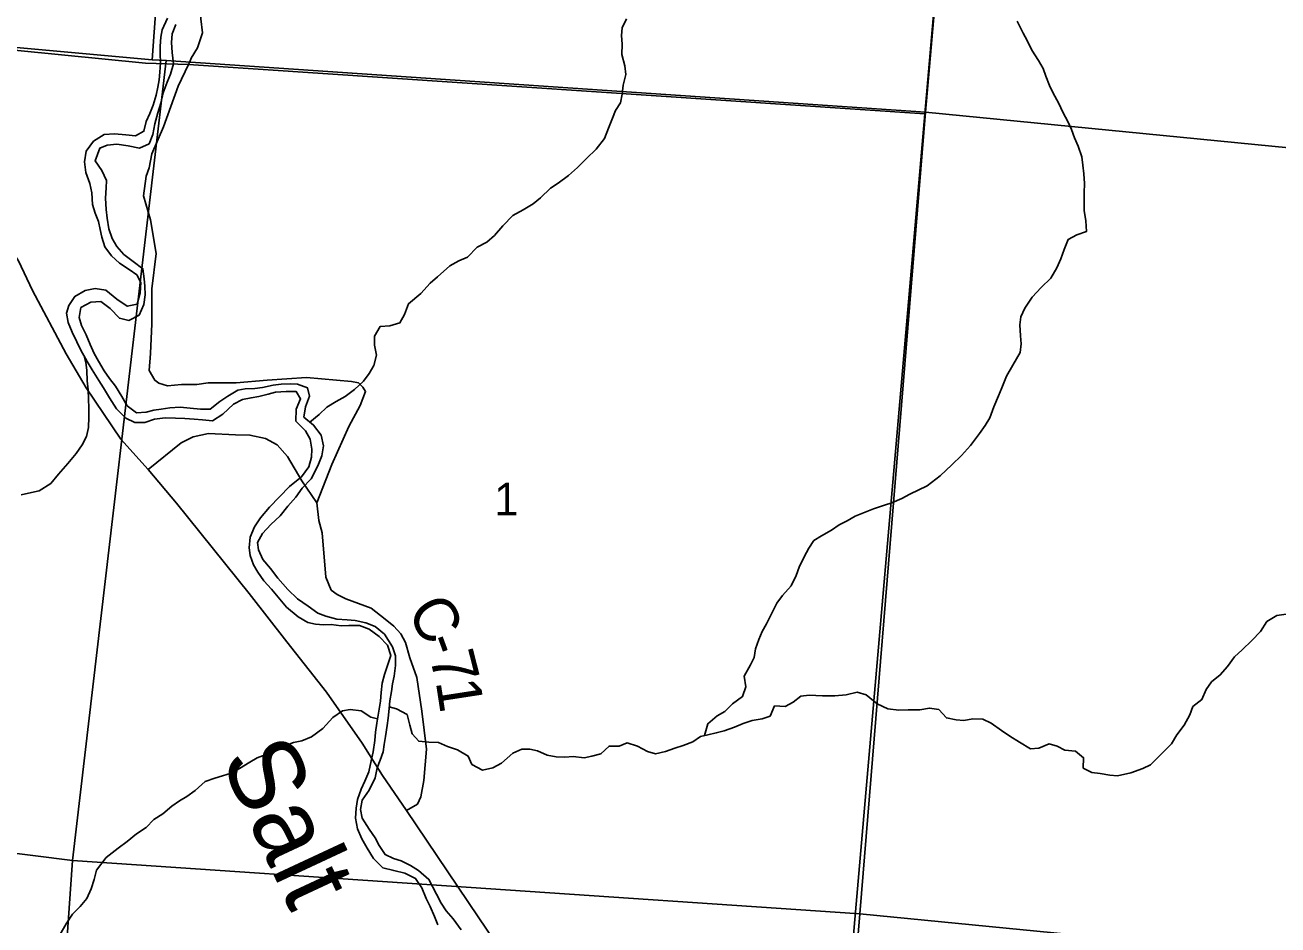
# Model space of a CAD drawing. Extents: x 1715311 to 2083412, y 146837 to 553079.
# Drawn here: x 1917185 to 1925685, y 401151 to 407256 of the extents above; entities that cross this region are included whole.
import ezdxf

# ---------------------------------------------------------------- set-up
doc = ezdxf.new("R2010")
doc.units = 0
for name, color, linetype in [('GM_X_County_Road', 7, 'Continuous'), ('GM_X_County_Road_Text', 7, 'Continuous'), ('GM_X_Major_River', 7, 'Continuous'), ('GM_X_Major_River_Text', 7, 'Continuous'), ('GM_X_Minor_River', 7, 'Continuous'), ('GM_X_Section', 7, 'Continuous'), ('GM_X_Section_Text', 7, 'Continuous'), ('GM_X_Township', 7, 'Continuous'), ('GM_X_Township_Road', 7, 'Continuous'), ('GM_X_US_Route', 7, 'Continuous')]:
    doc.layers.add(name, color=color, linetype=linetype)

msp = doc.modelspace()

# ---------------------------------------------------------------- linework, layer by layer
at = {"layer": 'GM_X_County_Road'}
msp.add_lwpolyline([(1919772.5, 401926.8), (1919846.7, 401971.2), (1919870.8, 402019.5), (1919890.9, 402131.5), (1919909.3, 402342.4), (1919876.1, 402601.2), (1919842.8, 402830.5), (1919794.7, 402963.7), (1919765.2, 403067.2), (1919735.6, 403126.4), (1919687.6, 403178.2), (1919628.4, 403226.3), (1919532.3, 403300.2), (1919362.3, 403363.1), (1919303.1, 403392.7), (1919262.5, 403422.3), (1919225.5, 403511), (1919201.1, 403810.5), (1919178.3, 403894.9), (1919164.6, 404013.6), (1919061.9, 404164.3), (1918966.1, 404328.6), (1918895.4, 404408.4), (1918815.6, 404451.8), (1918710.7, 404474.7), (1918612.6, 404476.9), (1918430.1, 404486), (1918325.1, 404463.2), (1918245.3, 404422.2), (1918019.5, 404241.8)], dxfattribs=at)
at = {"layer": 'GM_X_Major_River'}
for points in [[(1918151.1, 407303.8), (1918114.5, 407223.9), (1918106.1, 407173.9), (1918101.7, 407113.8), (1918101.3, 407063.7), (1918104.8, 406999.6), (1918100.4, 406935.5), (1918094, 406885.5), (1918085.6, 406835.5), (1918075.2, 406781.5), (1918054.7, 406711.5), (1918032.3, 406655.6), (1918007.8, 406601.7), (1917991.3, 406535.7), (1917935.1, 406504.1), (1917869.1, 406510.6), (1917793.1, 406519.1), (1917721, 406513.7), (1917648.7, 406468.1), (1917600.2, 406400.4), (1917589.6, 406328.3), (1917597.1, 406256.2), (1917624.5, 406181.9), (1917638.1, 406117.7), (1917643.5, 406037.5), (1917661, 405979.3), (1917684.6, 405923), (1917694.2, 405868.9), (1917705.9, 405816.7), (1917727.4, 405752.4), (1917770.9, 405690), (1917826.6, 405639.5), (1917892.3, 405597), (1917944.1, 405560.6), (1917969.7, 405508.3), (1917965.2, 405440.2), (1917946.6, 405362.2), (1917878.5, 405348.7), (1917808.8, 405395.3), (1917733.2, 405458)], [(1917632.5, 405376.6), (1917698.6, 405380.1), (1917762.3, 405333.5), (1917825.8, 405267), (1917889.7, 405250.5), (1917960.1, 405288), (1917990.6, 405359.9), (1917999.1, 405426), (1917997.5, 405484.1), (1917993.9, 405534.2), (1917984.4, 405602.3), (1917918.7, 405650.9), (1917855.1, 405699.4), (1917807.4, 405753.9), (1917775.8, 405808.2), (1917754.3, 405874.4), (1917742.8, 405946.6), (1917735.3, 406004.8), (1917731.8, 406080.9), (1917734.4, 406151), (1917736.7, 406201.1), (1917705.2, 406269.4), (1917661.7, 406333.8), (1917692.3, 406419.7), (1917742.5, 406441.4), (1917808.6, 406446.9), (1917884.6, 406436.4), (1917962.5, 406419.8), (1918026.7, 406449.3), (1918053.2, 406513.2), (1918065.8, 406585.3), (1918086.3, 406661.2), (1918106.8, 406725.2), (1918121.3, 406795.2), (1918149.9, 406869.1), (1918172.3, 406923), (1918192.8, 406993), (1918183.4, 407069.1), (1918177.9, 407137.3), (1918184.4, 407197.3), (1918208.8, 407259.3)], [(1917733.2, 405458), (1917661.2, 405468.5), (1917593.1, 405455), (1917522.8, 405415.4), (1917482.3, 405353.6), (1917465.9, 405301.7), (1917477.4, 405237.5), (1917505, 405173.2), (1917536.5, 405106.8), (1917564.1, 405050.5), (1917607.6, 404974.1), (1917641.1, 404915.8), (1917686.6, 404845.3), (1917718.3, 404795), (1917757.8, 404726.6), (1917805.3, 404652.2), (1917868.8, 404589.6), (1917930.6, 404559.1), (1917998.7, 404560.6), (1918062.9, 404582.2), (1918135, 404591.7), (1918207, 404589.1), (1918269, 404586.7), (1918333, 404582.2), (1918389, 404577.8), (1918457, 404571.3), (1918527.3, 404616.8), (1918599.9, 404684.4), (1918660.1, 404716), (1918718.3, 404727.6), (1918770.3, 404735.2), (1918834.5, 404752.8), (1918884.6, 404764.5), (1918956.7, 404769.9), (1919024.7, 404769.4), (1919054.4, 404719.1), (1919023.8, 404649.2), (1919021.2, 404569.1), (1919086.8, 404502.5), (1919118.4, 404446.2), (1919131.9, 404378), (1919129.5, 404324), (1919111, 404258), (1919060.4, 404190.3), (1918979.9, 404124.8), (1918842.8, 403985.5), (1918782.2, 403913.9), (1918741.8, 403852.1), (1918713.2, 403782.2), (1918706.7, 403710.1), (1918712.3, 403658), (1918735.8, 403593.7), (1918763.5, 403543.4), (1918805.1, 403485), (1918856.7, 403428.6), (1918914.2, 403362), (1918959.8, 403307.6), (1919037.4, 403241), (1919103.1, 403202.4), (1919155.1, 403192), (1919209.1, 403187.6), (1919261.1, 403189.2), (1919329.1, 403180.7), (1919381.1, 403182.3), (1919453.1, 403181.8), (1919519, 403157.3), (1919586.7, 403108.7), (1919644.2, 403048.2), (1919665.7, 402979.9), (1919649.3, 402924), (1919622.8, 402850), (1919608.3, 402792), (1919601.8, 402728), (1919597.4, 402668), (1919572.3, 402519.9), (1919563.8, 402457.9), (1919557.4, 402401.8), (1919546.8, 402325.8), (1919534.3, 402263.8), (1919517.8, 402189.8), (1919489.3, 402125.9), (1919464.9, 402072), (1919440.4, 402002.1), (1919431.9, 401944), (1919427.4, 401876), (1919440.9, 401803.8), (1919470.4, 401735.4), (1919505.9, 401671.1), (1919549.4, 401600.6), (1919613, 401538.1), (1919686.9, 401519.5), (1919762.8, 401500.9), (1919834.6, 401466.3), (1919878.1, 401401.9), (1919907.6, 401329.6), (1919933.2, 401275.3), (1919962.7, 401207), (1919986.3, 401150.7)], [(1920144.1, 401117.5), (1920090.7, 401192), (1920043, 401246.5), (1920007.4, 401298.8), (1919975.8, 401359.1), (1919924.6, 401459.7), (1919855, 401520.3), (1919801.2, 401554.7), (1919737.4, 401585.2), (1919685.5, 401601.6), (1919627.7, 401628.1), (1919588.1, 401690.5), (1919560.5, 401740.8), (1919520.9, 401801.2), (1919471.4, 401875.6), (1919461.9, 401933.8), (1919472.3, 401997.8), (1919520.9, 402065.6), (1919559.5, 402149.4), (1919574, 402217.4), (1919594.4, 402269.3), (1919614.8, 402325.3), (1919621.2, 402375.3), (1919629.6, 402429.3), (1919642.2, 402503.4), (1919648.6, 402553.4), (1919655.1, 402619.4), (1919659.4, 402671.5), (1919671.9, 402733.5), (1919678.3, 402785.5), (1919688.7, 402837.5), (1919699.2, 402911.6), (1919697.7, 402975.7), (1919678.2, 403037.9), (1919622.8, 403124.5), (1919561.1, 403175), (1919497.3, 403199.5), (1919425.4, 403216.1), (1919371.4, 403220.5), (1919299.4, 403225), (1919225.5, 403245.6), (1919171.6, 403266), (1919105.9, 403312.6), (1919034.3, 403363.2), (1918968.7, 403425.8), (1918899.2, 403502.4), (1918849.7, 403568.8), (1918798.1, 403629.3), (1918768.6, 403695.6), (1918763, 403745.8), (1918795.4, 403805.6), (1918851.9, 403867.3), (1918916.4, 403926.9), (1918966.9, 403992.6), (1919021.4, 404052.3), (1919065.9, 404114.1), (1919126.4, 404177.8), (1919171.1, 404265.6), (1919197.6, 404333.5), (1919210.1, 404401.5), (1919194.6, 404473.7), (1919143.1, 404542.2), (1919077.5, 404596.8), (1919088, 404664.8), (1919114.5, 404738.7), (1919101, 404794.9), (1919033.1, 404819.4), (1918983.1, 404821.8), (1918923, 404820.2), (1918869, 404812.6), (1918796.8, 404797.1), (1918744.7, 404789.5), (1918678.7, 404788), (1918628.6, 404778.3), (1918560.3, 404738.8), (1918506, 404701.1), (1918441.5, 404649.5), (1918375.5, 404650), (1918305.5, 404656.5), (1918237.5, 404663), (1918167.5, 404659.5), (1918109.4, 404649.9), (1918059.3, 404642.3), (1918007.2, 404630.7), (1917941.1, 404625.1), (1917877.4, 404673.7), (1917841.9, 404736), (1917798.4, 404806.5), (1917758.8, 404858.8), (1917721.1, 404909.2), (1917683.6, 404975.6), (1917654, 405027.8), (1917626.4, 405088.1), (1917598.9, 405154.5), (1917567.3, 405216.8), (1917551.7, 405273), (1917564.2, 405339), (1917632.5, 405376.6)]]:
    msp.add_lwpolyline(points, dxfattribs=at)
at = {"layer": 'GM_X_Minor_River'}
for points in [[(1919118.2, 404562.9), (1919180.4, 404614), (1919232.7, 404663.7), (1919294.9, 404701.3), (1919357.1, 404737), (1919421.3, 404784.6), (1919481.7, 404840.2), (1919520, 404892.1), (1919552.3, 404945.9), (1919568.8, 405015.9), (1919555.3, 405084.1), (1919555.7, 405146.1), (1919594.1, 405210), (1919660, 405215.5), (1919728.1, 405235.1), (1919758.5, 405293), (1919786.9, 405364.9), (1919869.3, 405434.4), (1919933.7, 405504.1), (1919984, 405547.8), (1920066.4, 405621.4), (1920128.6, 405657), (1920186.7, 405680.6), (1920253.1, 405748.3), (1920319.2, 405783.9), (1920369.5, 405827.6), (1920425.9, 405893.3), (1920494.3, 405965), (1920564.5, 406002.5), (1920632.7, 406044.1), (1920682.9, 406083.9), (1920749.3, 406149.5), (1920801.5, 406183.2), (1920871.7, 406234.8), (1920932.1, 406290.5), (1920994.4, 406350.1), (1921060.8, 406413.8), (1921117.2, 406485.5), (1921143.7, 406557.4), (1921170.1, 406625.3), (1921190.4, 406677.2), (1921224.7, 406729.1), (1921237.1, 406787.1), (1921243.5, 406849.1), (1921260, 406921.1), (1921254.4, 406979.2), (1921235, 407057.4), (1921235.4, 407125.5), (1921231.9, 407185.6), (1921236.2, 407237.6), (1921264.6, 407297.5)], [(1921794.6, 402435.4), (1921817.4, 402515.8), (1921881.7, 402569.5), (1921933.8, 402599.1), (1921984.1, 402650.9), (1922052.4, 402700.5), (1922074.8, 402766.4), (1922063.3, 402838.6), (1922107.8, 402914.4), (1922132.2, 402966.3), (1922140.5, 403024.3), (1922163, 403088.2), (1922185.3, 403142.1), (1922215.6, 403194), (1922252.1, 403265.9), (1922284.5, 403333.7), (1922324.8, 403385.5), (1922383.2, 403451.2), (1922417.6, 403521.1), (1922436, 403579), (1922470.5, 403648.9), (1922502.8, 403706.8), (1922537.1, 403758.6), (1922589.3, 403790.3), (1922655.5, 403829.9), (1922707.7, 403865.6), (1922763.8, 403893.2), (1922816, 403924.9), (1922884.1, 403950.5), (1922942.2, 403974.2), (1923016.3, 403997.7), (1923066.3, 404015.4), (1923134.5, 404043), (1923188.6, 404072.6), (1923304.9, 404129.9), (1923393.2, 404197.4), (1923471.7, 404273), (1923538, 404334.6), (1923600.4, 404404.3), (1923660.9, 404484), (1923699.3, 404539.8), (1923731.6, 404591.7), (1923758.1, 404665.6), (1923788.5, 404739.5), (1923812.9, 404795.4), (1923843.4, 404873.3), (1923885.9, 404949.1), (1923936.4, 405034.9), (1923942.8, 405092.9), (1923939.2, 405147), (1923933.7, 405221.1), (1923940, 405277.1), (1923968.4, 405335), (1924018.9, 405410.8), (1924079.2, 405474.5), (1924143.6, 405538.1), (1924186.1, 405609.9), (1924212.4, 405669.8), (1924234.9, 405733.8), (1924261.3, 405801.7), (1924321.4, 405833.3), (1924385.5, 405854.9), (1924382, 405927), (1924370.5, 405997.2), (1924371.3, 406117.3), (1924373.8, 406181.4), (1924368.2, 406247.5), (1924360.6, 406305.6), (1924355, 406361.7), (1924329.5, 406434), (1924305.9, 406490.2), (1924284.4, 406548.4), (1924258.8, 406602.7), (1924229.2, 406661), (1924195.7, 406727.3), (1924160.2, 406793.6), (1924136.5, 406845.8), (1924111, 406910.1), (1924093.4, 406962.2), (1924061.8, 407014.5), (1924016.3, 407084.9), (1923982.8, 407151.2), (1923957.2, 407201.5), (1923915.7, 407281.8)], [(1917586.7, 405010.8), (1917598.5, 404968.8), (1917604.1, 404912.7), (1917607.6, 404842.6), (1917613.2, 404780.5), (1917614.8, 404720.4), (1917618.3, 404656.3), (1917617.9, 404596.2), (1917615.5, 404526.1), (1917601, 404464.1), (1917572.7, 404408.3), (1917532.3, 404348.4), (1917475.9, 404280.7), (1917411.5, 404209), (1917359.1, 404145.3), (1917280.9, 404095.8), (1917228.8, 404084.1), (1917158.8, 404068.5)], [(1925610.2, 403209.4), (1925678.4, 403251), (1925756.4, 403262.5)], [(1919655.9, 402630), (1919706.3, 402618), (1919777.9, 402577.4), (1919795.4, 402507.2), (1919811, 402447), (1919856.6, 402396.7), (1919924.5, 402390.2), (1919990.4, 402387.8), (1920052.2, 402361.3), (1920119.9, 402338.9), (1920191.6, 402296.3), (1920217.2, 402240.1), (1920288.8, 402201.6), (1920358.9, 402217.1), (1920417, 402248.8), (1920493.4, 402316.4), (1920555.5, 402344), (1920609.5, 402343.6), (1920661.3, 402331.3), (1920727.1, 402302.8), (1920788.9, 402290.4), (1920846.8, 402288), (1920902.8, 402293.6), (1920978.7, 402285.1), (1921030.7, 402294.8), (1921090.8, 402312.4), (1921147.1, 402364.1), (1921217, 402363.6), (1921271.1, 402385.3), (1921340.8, 402362.8), (1921408.5, 402328.3), (1921462.4, 402311.9), (1921530.4, 402327.5), (1921592.5, 402349.1), (1921650.6, 402368.7), (1921716.7, 402392.3), (1921766.9, 402430), (1921816.9, 402439.7), (1921874.9, 402453.4), (1921929, 402467), (1921999.1, 402492.6), (1922057.2, 402518.2), (1922119.2, 402537.8), (1922185.3, 402549.4), (1922239.3, 402567.1), (1922269.8, 402637), (1922341.7, 402632.5), (1922395.8, 402662.1), (1922448, 402703.8), (1922506, 402709.5), (1922595.9, 402704.9), (1922679.8, 402704.3), (1922755.8, 402711.8), (1922829.8, 402729.3), (1922891.6, 402710.9), (1922967.1, 402650.3), (1923038.8, 402617.8), (1923112.7, 402607.3), (1923176.6, 402610.9), (1923256.6, 402610.3), (1923320.6, 402621.9), (1923384.4, 402611.5), (1923436, 402555.1), (1923501.9, 402542.6), (1923553.8, 402538.3), (1923615.8, 402549.9), (1923683.7, 402547.4), (1923739.4, 402519), (1923809, 402470.5), (1923866.7, 402432), (1923932.4, 402391.5), (1924006, 402345), (1924062, 402350.6), (1924132.1, 402380.2), (1924187.9, 402363.8), (1924239.7, 402337.4), (1924311.6, 402328.9), (1924367.2, 402284.5), (1924364.7, 402214.5), (1924422.5, 402186), (1924478.4, 402177.6), (1924544.2, 402167.2), (1924596.1, 402162.8), (1924686.2, 402182.2), (1924768.3, 402211.7), (1924820.4, 402237.4), (1924963.2, 402378.6), (1924999.6, 402440.5), (1925050, 402506.2), (1925086.4, 402576.1), (1925108.8, 402632), (1925169.1, 402679.7), (1925197.5, 402747.6), (1925233.8, 402799.4), (1925294.1, 402847), (1925342.4, 402904.8), (1925390.8, 402970.5), (1925443.1, 403016.2), (1925507.4, 403079.9), (1925565.8, 403141.6), (1925610.2, 403209.4)], [(1919577.2, 402549.1), (1919532.1, 402561), (1919464.4, 402603.5), (1919390.6, 402612), (1919338.5, 402602.4), (1919274.3, 402558.7), (1919205.9, 402483.1), (1919129.6, 402427.5), (1919063.4, 402399.9), (1919005.4, 402388.3), (1918955.3, 402368.6), (1918901.2, 402344.9), (1918833.1, 402311.3), (1918761, 402283.8), (1918710.8, 402254.1), (1918640.6, 402212.5), (1918582.5, 402180.8), (1918524.4, 402163.2), (1918472.3, 402147.5), (1918406.2, 402123.9), (1918339.9, 402062.3), (1918283.7, 402022.6), (1918233.5, 401992.9), (1918181.3, 401957.2), (1918121, 401903.5), (1918058.8, 401865.9), (1918006.5, 401812.1), (1917940.3, 401768.5), (1917878, 401716.9), (1917815.8, 401671.2), (1917735.4, 401607.7), (1917668.9, 401522), (1917654.5, 401460), (1917634.1, 401396.1), (1917603.7, 401330.2), (1917559.3, 401276.4), (1917507, 401224.7), (1917464.6, 401158.9), (1917420.2, 401083.1)]]:
    msp.add_lwpolyline(points, dxfattribs=at)
at = {"layer": 'GM_X_Section'}
for points in [[(1913161.6, 412614.4), (1918425.4, 412251.6), (1918047.5, 407020.3), (1912797.9, 407499)], [(1918425.4, 412251.6), (1922447.2, 411955.3), (1923755.4, 411934.6), (1923293.4, 406665.7), (1918143.5, 407016.1), (1918047.5, 407020.3)], [(1923755.4, 411934.6), (1929216.1, 411031.3), (1928680.9, 406138.8), (1928614.9, 406143), (1923293.4, 406665.7)], [(1912797.9, 407499), (1918047.5, 407020.3), (1918143.5, 407016.1), (1917506.5, 401586.9), (1912443.2, 402225.2)], [(1918143.5, 407016.1), (1923293.4, 406665.7), (1922848.3, 401226.1), (1917506.5, 401586.9)], [(1923293.4, 406665.7), (1928614.9, 406143), (1928437.8, 400678.8), (1922848.3, 401226.1)], [(1912443.2, 402225.2), (1917506.5, 401586.9), (1917189.1, 397031.2), (1916893.2, 397045.8), (1912119.5, 397443.5)], [(1917506.5, 401586.9), (1922848.3, 401226.1), (1922485.2, 396778.4), (1917189.1, 397031.2)], [(1922848.3, 401226.1), (1928437.8, 400678.8), (1928175.1, 395404.8), (1922411.4, 395882.5), (1922485.2, 396778.4)]]:
    msp.add_lwpolyline(points, close=True, dxfattribs=at)
at = {"layer": 'GM_X_Township'}
for points in [[(1923574.9, 409916.8), (1923290.5, 406654.2), (1918294.5, 406988.2), (1918001.3, 406997.2), (1915720.9, 407224.6), (1912758.7, 407459.7)], [(1942568, 394010.2), (1933970.2, 394879.8), (1933062.4, 394959.2), (1931888.4, 395063.6), (1930289.6, 395202.2), (1927927.7, 395420.4), (1926738, 395490.1), (1925001.1, 395653.4), (1924783.5, 395671.6), (1922364.6, 395839.4), (1922601.3, 398653.7), (1922626.9, 398957.8), (1922641.7, 399133.9), (1922653.6, 399275.1), (1922666.8, 399432.6), (1922676.2, 399544.2), (1922814.3, 401186.6), (1923290.5, 406654.2), (1923574.9, 409916.8)], [(1912758.7, 407459.7), (1915720.9, 407224.6), (1918001.3, 406997.2), (1918294.5, 406988.2), (1923290.5, 406654.2), (1922814.3, 401186.6), (1922676.2, 399544.2), (1922666.8, 399432.6), (1922653.6, 399275.1), (1922641.7, 399133.9), (1922626.9, 398957.8), (1922601.3, 398653.7), (1922364.6, 395839.4), (1922091.4, 391805.2), (1921922.9, 390464.9)]]:
    msp.add_lwpolyline(points, dxfattribs=at)
at = {"layer": 'GM_X_Township_Road'}
for points in [[(1918302.9, 407007.6), (1918312.8, 407030.6), (1918355.4, 407101.6), (1918389.2, 407202.9), (1918378.5, 407298.8), (1918360.7, 407499.3), (1918351.2, 407673.4), (1918274.9, 407785.5), (1918141.3, 407938.2), (1918045.9, 408014.5), (1917950.5, 408157.6), (1917893.2, 408358), (1917750.2, 408711), (1917635.7, 409102.2), (1917578.4, 409254.9), (1917566.3, 409270.9)], [(1919164.6, 404013.6), (1919267.1, 404274.2), (1919381.6, 404531.8), (1919457.9, 404674.9), (1919496, 404770.4), (1919477, 404799), (1919448.3, 404827.6), (1919400.7, 404837.1), (1919095.3, 404865.8), (1918828.2, 404846.7), (1918618.3, 404827.6), (1918427.5, 404827.6), (1918351.2, 404818), (1918246.3, 404818), (1918150.9, 404808.5), (1918093.6, 404827.5), (1918065, 404846.6), (1918026.8, 404913.4), (1918036.4, 405027.9), (1918045.9, 405228.3), (1918045.9, 405466.8), (1918074.5, 405705.4), (1918036.4, 405934.4), (1917988.7, 406096.6), (1918007.7, 406230.2), (1918026.8, 406287.4), (1918045.9, 406382.8), (1918124.6, 406565.4), (1918224.1, 406840.6), (1918294.6, 406988.2), (1918302.9, 407007.6)]]:
    msp.add_lwpolyline(points, dxfattribs=at)
at = {"layer": 'GM_X_US_Route'}
for points in [[(1914949.6, 407882.2), (1915720.9, 407224.6), (1916627.3, 406459.4), (1916780.2, 406306.5), (1916911.8, 406136.6), (1916959.8, 405956.2), (1917028.1, 405826.2), (1917140, 405655.8), (1917235.9, 405454.9), (1917464, 405025.8), (1917598.8, 404794.8), (1917834.6, 404447.3), (1918019.5, 404241.8), (1918213.4, 404011.3), (1918706.1, 403399.7), (1918960.4, 403072.2), (1919229.2, 402730.7), (1919473.2, 402383.1), (1919609.9, 402164.8), (1919772.5, 401926.8), (1920259.2, 401206)], [(1920259.2, 401206), (1920828.2, 400363.2), (1920965.9, 400214.4)]]:
    msp.add_lwpolyline(points, dxfattribs=at)

# ---------------------------------------------------------------- texts
at = {"layer": 'GM_X_County_Road_Text'}
for s, rotation, p in [('C', 300.81752, (1919769.1, 403276.3)), ('-', 289.89228, (1919887.9, 403079.9)), ('7', 284.31114, (1919927.2, 402972.5)), ('1', 278.75672, (1919971, 402802.4))]:
    msp.add_text(s, height=300, rotation=rotation, dxfattribs=at).set_placement(p)
at = {"layer": 'GM_X_Major_River_Text'}
msp.add_text('Salt', height=500.04, rotation=294.99788, dxfattribs=at).set_placement((1918506.1, 402272.3))
at = {"layer": 'GM_X_Section_Text'}
msp.add_text('1', height=221, rotation=0.00001, dxfattribs=at).set_placement((1920368.7, 403929.3))

doc.saveas('drawing.dxf')
